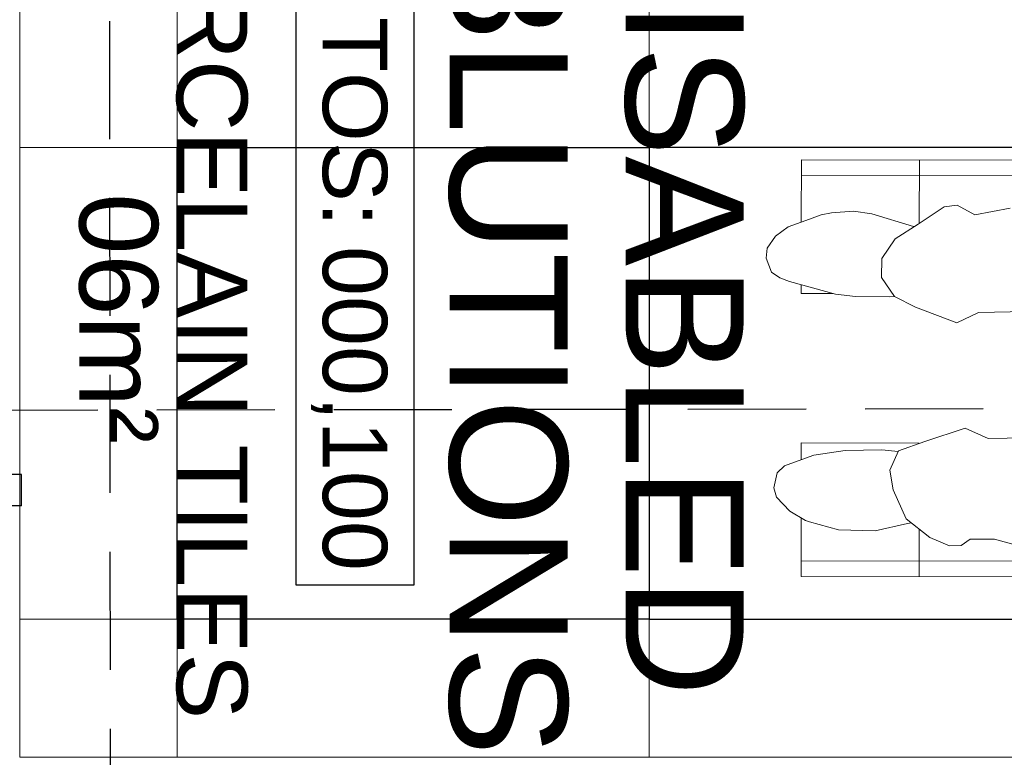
# Model space of a CAD drawing. Header units: millimetres. Extents: x -115474967 to 444143, y -74377 to 241828222.
# Tile 327 of 590: x -131158 to -129907, y 273652 to 274590. Entities that reach past the tile are written whole.
import ezdxf
from ezdxf.enums import TextEntityAlignment as Align

# ---------------------------------------------------------------- set-up
doc = ezdxf.new("R2010")
doc.units = ezdxf.units.MM
doc.header["$MEASUREMENT"] = 0
doc.linetypes.add('2DASHED', pattern=[0.75, 0.5, -0.25])
for name, color, linetype in [('00-1 FloorFinish', 1, 'Continuous'), ('00-1 FloorLevel', 7, 'Continuous'), ('00-2 Doors', 1, 'Continuous'), ('00-3 Elev 04', 8, 'Continuous'), ('A-DOOR NUMBERS', 7, 'Continuous'), ('B_FURN LOOSE', 7, 'Continuous'), ('CEIL-PLAN', 7, 'Continuous')]:
    doc.layers.add(name, color=color, linetype=linetype)
doc.layers.add('00-1 Labels', color=4, linetype='Continuous', lineweight=35)
doc.layers.add('B_FURN LOOSE_Pen_No__6', color=7, linetype='Continuous', lineweight=5)
doc.layers.add('0_cons_01', color=40, linetype='Continuous', lineweight=0, plot=False)
doc.styles.add('ARIAL', font='arial.ttf')

# ---------------------------------------------------------------- blocks, each defined once
blk = doc.blocks.new('Wheelchair Man 24[129]', base_point=(323323.9, 81792.3))
at = {"layer": 'B_FURN LOOSE_Pen_No__6', "color": 7, "linetype": 'Continuous', "lineweight": 5}
for p, q in [((323925.5, 81479.8), (323879.2, 82188.5)), ((323396.6, 81445.3), (323349.9, 82160.9)), ((323905.6, 81478.5), (323880.8, 81857.7)), ((323416.6, 81446.6), (323391.8, 81825.8)), ((323728.8, 81776.4), (323734.4, 81705.4)), ((323575.3, 81682.8), (323568.7, 81759.4)), ((323861.6, 81721.8), (323867.8, 81751.9)), ((323861.6, 81721.8), (323863.8, 81691.3)), ((323452, 81669.8), (323440.3, 81714.1)), ((323723.4, 81675.6), (323734.4, 81705.4)), ((323872.5, 81680.2), (323863.8, 81691.3)), ((323590.4, 81656.3), (323575.3, 81682.8)), ((323872.5, 81680.2), (323874.2, 81665.3)), ((323441.1, 81646.6), (323452, 81669.8)), ((323723.4, 81675.6), (323743.7, 81625.3)), ((323590.4, 81656.3), (323573.8, 81602.4)), ((323874.2, 81665.3), (323865, 81639.7)), ((323441.1, 81646.6), (323444.1, 81630.3)), ((323444.1, 81630.3), (323468.5, 81598.8)), ((323843.2, 81608.2), (323865, 81639.7)), ((323855.2, 81625.6), (323915.7, 81629.5)), ((323743.7, 81625.3), (323757.9, 81592.9)), ((323746.1, 81618.4), (323746.7, 81618.5)), ((323755.9, 81468.8), (323746.1, 81618.4)), ((323843.2, 81608.2), (323807.5, 81589.5)), ((323848.1, 81615.4), (323849.1, 81610.2)), ((323861.3, 81569.8), (323849.1, 81610.2)), ((323386.9, 81595), (323466.7, 81600.2)), ((323471.8, 81593), (323459, 81539.3)), ((323468.5, 81598.8), (323489, 81570.7)), ((323471.8, 81593), (323471.9, 81594.2)), ((323471.8, 81593.1), (323471.8, 81592.9)), ((323562.4, 81574.9), (323573.8, 81602.4)), ((323758.6, 81592.7), (323757.8, 81571.8)), ((323757.9, 81592.9), (323783.1, 81583.7)), ((323783.1, 81583.7), (323807.5, 81589.5)), ((323489, 81570.7), (323515, 81555.7)), ((323562.4, 81574.9), (323539, 81556.9)), ((323562.4, 81575.1), (323563.2, 81568)), ((323563.2, 81568), (323565.3, 81525.6)), ((323757.8, 81571.8), (323761.8, 81525.4)), ((323861.3, 81569.8), (323863.1, 81523.3)), ((323539, 81556.9), (323515, 81555.7)), ((323457.3, 81515.9), (323459, 81539.3)), ((323461.5, 81487.8), (323457.3, 81515.9)), ((323564.2, 81499.7), (323565.3, 81525.6)), ((323770.3, 81485.8), (323761.8, 81525.4)), ((323855.1, 81485.9), (323863.1, 81523.3)), ((323564.2, 81499.7), (323552, 81440.3)), ((323566.3, 81456.4), (323563.6, 81497)), ((323461.5, 81487.8), (323464.8, 81475.2)), ((323782.7, 81457.2), (323770.3, 81485.8)), ((323853.8, 81480.7), (323843.5, 81460.3)), ((323850.9, 81475), (323925.5, 81479.8)), ((323853.8, 81480.7), (323855.1, 81485.9)), ((323854.1, 81481.8), (323854, 81481.7)), ((323473, 81455.9), (323464.8, 81475.2)), ((323777.1, 81470.1), (323755.9, 81468.8)), ((323482.9, 81434.3), (323473, 81455.9)), ((323566.3, 81456.4), (323555.1, 81455.6)), ((323786.1, 81449.4), (323782.7, 81457.2)), ((323843.5, 81460.3), (323826.6, 81442)), ((323396.6, 81445.3), (323475.1, 81450.4)), ((323795.8, 81440.8), (323786.1, 81449.4)), ((323815, 81437.7), (323795.8, 81440.8)), ((323826.6, 81442), (323815, 81437.7)), ((323495.8, 81419), (323482.9, 81434.3)), ((323552, 81440.3), (323548.3, 81427.7)), ((323495.8, 81419), (323511.6, 81409.4)), ((323541.5, 81416.8), (323524.1, 81408.8)), ((323548.3, 81427.7), (323541.5, 81416.8)), ((323511.6, 81409.4), (323524.1, 81408.8))]:
    blk.add_line(p, q, dxfattribs=at)
blk = doc.blocks.new('Room Tags')
at = {"layer": '00-1 FloorLevel', "color": 2}
blk.add_lwpolyline([(-571.3, -75.7), (646.5, -75.7), (646.5, -324.7), (-571.3, -324.7)], close=True, dxfattribs=at)
at = {"layer": '00-1 FloorFinish', "style": 'ARIAL'}
blk.add_attdef('F-FINISH', text='', height=150, dxfattribs=at).set_placement((5.1, -578), align=Align.CENTER)
at = {"layer": '00-1 FloorLevel', "style": 'ARIAL'}
blk.add_text('TOS:', height=136.36, dxfattribs=at).set_placement((-557.4, -200.2), align=Align.MIDDLE_LEFT)
blk.add_attdef('000,000', text='', height=136.4, dxfattribs=at).set_placement((606.9, -200.2), align=Align.MIDDLE_RIGHT)
at = {"layer": '00-1 Labels', "style": 'ARIAL'}
for tag, p in [('ROOM1?', (19, 746.2)), ('ROOM2?', (19, 373.1)), ('ROOM3?', (19, 0))]:
    blk.add_attdef(tag, text='', height=250, dxfattribs=at).set_placement(p, align=Align.CENTER)
blk = doc.blocks.new('1')
for points in [[(-130877.8, 275360.3), (-131477.8, 275360.3), (-131477.8, 275960.3), (-130877.8, 275960.3)], [(-130277.8, 275360.3), (-130102.3, 275360.3), (-130102.3, 275960.3), (-130277.8, 275960.3)], [(-130877.8, 275360.3), (-131477.8, 275360.3), (-131477.8, 274760.3), (-130877.8, 274760.3)], [(-130277.8, 275360.3), (-130102.3, 275360.3), (-130102.3, 274760.3), (-130277.8, 274760.3)], [(-130877.8, 274760.3), (-131477.8, 274760.3), (-131477.8, 274560.3), (-130877.8, 274560.3)], [(-130877.8, 274760.3), (-130277.8, 274760.3), (-130277.8, 274560.3), (-130877.8, 274560.3)], [(-130277.8, 274760.3), (-130102.3, 274760.3), (-130102.3, 274560.3), (-130277.8, 274560.3)]]:
    blk.add_lwpolyline(points, close=True)
at = {"layer": '00-2 Doors'}
for p, q in [((-130461.9, 274562.5), (-130461.9, 274447.5)), ((-130421.9, 274562.5), (-130461.9, 274562.5)), ((-130421.9, 274562.5), (-130421.9, 274447.5))]:
    blk.add_line(p, q, dxfattribs=at)
at = {"layer": '00-3 Elev 04', "linetype": 'Continuous'}
for points in [[(-130877.8, 275360.3), (-130277.8, 275360.3), (-130277.8, 275960.3), (-130877.8, 275960.3)], [(-130877.8, 275360.3), (-130277.8, 275360.3), (-130277.8, 274760.3), (-130877.8, 274760.3)]]:
    blk.add_lwpolyline(points, close=True, dxfattribs=at)
at = {"layer": 'CEIL-PLAN', "color": 6, "linetype": '2DASHED', "ltscale": 300}
for points in [[(-130546.9, 276909.7), (-130543.4, 274450.3)], [(-132163.6, 274673), (-128992.3, 274676.6)]]:
    blk.add_lwpolyline(points, dxfattribs=at)
ref = blk.add_blockref('Room Tags', (-130709.3, 275106.6), dxfattribs=dict(xscale=0.6000000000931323, yscale=0.6000000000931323, zscale=0.6000000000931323))
ref.add_attrib('ROOM2?', 'DISABLED', dxfattribs={"layer": '00-1 Labels', "height": 150, "style": 'ARIAL'}).set_placement((-130697.9, 275330.4), align=Align.CENTER)
ref.add_attrib('ROOM3?', 'ABLUTIONS', dxfattribs={"layer": '00-1 Labels', "height": 150, "style": 'ARIAL'}).set_placement((-130697.9, 275106.6), align=Align.CENTER)
ref.add_attrib('000,000', '000,100', dxfattribs={"layer": '00-1 FloorLevel', "height": 81.82, "style": 'ARIAL'}).set_placement((-130339.4, 274986.5), align=Align.MIDDLE_RIGHT)
ref.add_attrib('F-FINISH', 'PORCELAIN TILES', dxfattribs={"layer": '00-1 FloorFinish', "height": 90, "style": 'ARIAL'}).set_placement((-130706.2, 274759.8), align=Align.CENTER)
at = {"layer": 'B_FURN LOOSE', "color": 5, "linetype": 'Continuous', "lineweight": 5, "rotation": 356.2266252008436}
blk.add_blockref('Wheelchair Man 24[129]', (-130911.8, 275904.8), dxfattribs=at)
at = {"layer": 'A-DOOR NUMBERS', "color": 1, "insert": (-130819.5, 274736.2), "char_height": 100, "width": 368.739, "attachment_point": 1, "style": 'ARIAL'}
blk.add_mtext('06m²', dxfattribs=at)

msp = doc.modelspace()

# ---------------------------------------------------------------- block references
at = {"layer": '0_cons_01', "rotation": 270}
msp.add_blockref('1', (-405718.38371, 143549.44263), dxfattribs=at)

doc.saveas('drawing.dxf')
